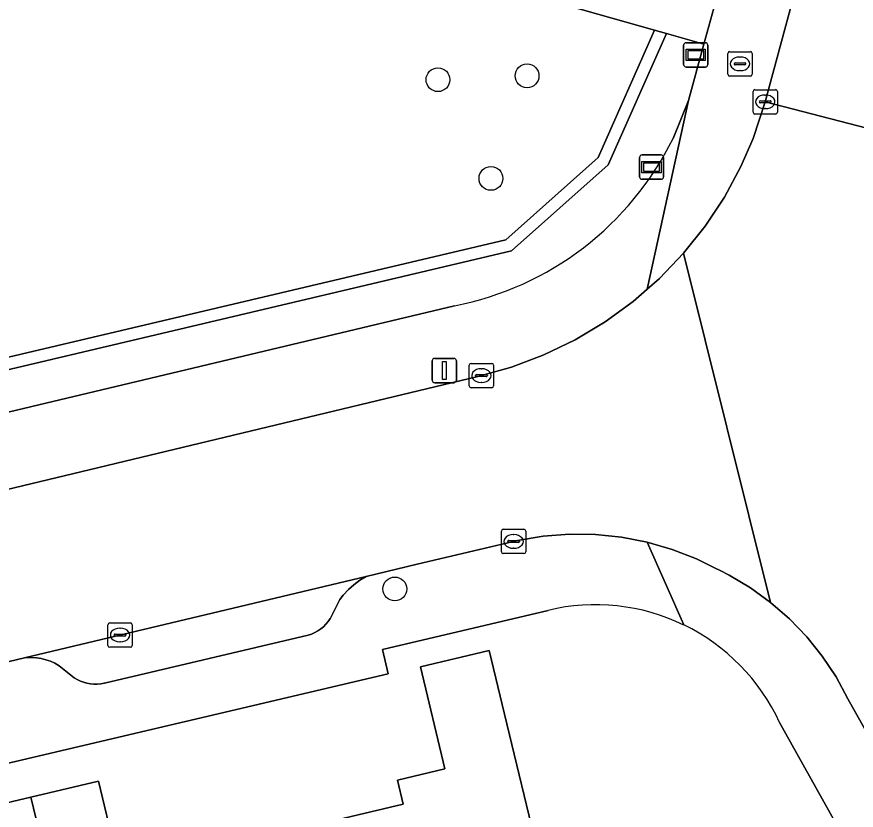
# Model space of a CAD drawing. Extents: x 158031 to 159244, y 380104 to 381214.
# Drawn here: x 158713.9 to 158748.37, y 380722.4 to 380755 of the extents above; entities that cross this region are included whole.
import ezdxf

# ---------------------------------------------------------------- set-up
doc = ezdxf.new("R2010")
doc.units = 0
for name, color, linetype in [('IMGEO_Boom', 7, 'Continuous'), ('IMGEO_Brandkraan', 7, 'Continuous'), ('IMGEO_Erf', 7, 'Continuous'), ('IMGEO_Groenvoorziening', 7, 'Continuous'), ('IMGEO_Haag', 7, 'Continuous'), ('IMGEO_Hek', 7, 'Continuous'), ('IMGEO_Kolk', 7, 'Continuous'), ('IMGEO_Lichtmast', 7, 'Continuous'), ('IMGEO_Pand', 7, 'Continuous'), ('IMGEO_Parkeervlak_open', 7, 'Continuous'), ('IMGEO_Rijbaan_lokaal_gesloten', 7, 'Continuous'), ('IMGEO_Verklikker', 7, 'Continuous'), ('IMGEO_Voetpad_open', 7, 'Continuous')]:
    doc.layers.add(name, color=color, linetype=linetype)

msp = doc.modelspace()

# ---------------------------------------------------------------- linework, layer by layer
at = {"layer": 'IMGEO_Boom'}
for centre in [(158731.195, 380752.413), (158734.853, 380752.571), (158733.37, 380748.358), (158729.423, 380731.49)]:
    msp.add_circle(centre, 0.489, dxfattribs=at)
at = {"layer": 'IMGEO_Brandkraan'}
for p, q in [((158743.098, 380752.638), (158743.098, 380753.49)), ((158743.173, 380753.564), (158744.025, 380753.564)), ((158744.099, 380753.49), (158744.099, 380752.638)), ((158743.4, 380753.107), (158743.798, 380753.107)), ((158743.586, 380753.344), (158743.611, 380753.344)), ((158743.357, 380753.058), (158743.357, 380753.07)), ((158743.795, 380753.021), (158743.397, 380753.021)), ((158743.609, 380752.784), (158743.584, 380752.784)), ((158743.841, 380753.07), (158743.841, 380753.058)), ((158744.025, 380752.564), (158743.173, 380752.564))]:
    msp.add_line(p, q, dxfattribs=at)
for points in [[(158743.098, 380752.638), (158743.098, 380753.49)], [(158743.173, 380753.564), (158744.025, 380753.564)], [(158744.099, 380753.49), (158744.099, 380752.638)], [(158744.025, 380752.564), (158743.173, 380752.564)]]:
    msp.add_lwpolyline(points, dxfattribs=at)
for centre, radius, start, end in [((158743.175, 380753.488), 0.0765, 91.552, 178.448), ((158743.175, 380753.488), 0.0765, 91.552, 178.448), ((158744.023, 380753.488), 0.0765, 1.552, 88.448), ((158744.023, 380753.488), 0.0765, 1.552, 88.448), ((158743.397, 380753.067), 0.0403, 85.8775, 175.7526), ((158743.802, 380753.069), 0.0386, 1.7309, 96.639), ((158743.394, 380753.057), 0.0366, 178.938, 274.7102), ((158743.798, 380753.064), 0.043, 264.8664, 352.4533), ((158743.175, 380752.64), 0.0765, 181.552, 268.448), ((158743.175, 380752.64), 0.0765, 181.552, 268.448), ((158744.023, 380752.64), 0.0765, 271.552, 358.448), ((158744.023, 380752.64), 0.0765, 271.552, 358.448)]:
    msp.add_arc(centre, radius, start, end, dxfattribs=at)
for centre, major_axis, ratio, start_param, end_param in [((158743.585, 380753.064), (-0.387, 0.002), 0.722429, 4.712389, 7.853982), ((158743.61, 380753.064), (-0.39, 0.002), 0.717154, 1.570796, 4.712389)]:
    msp.add_ellipse(centre, major_axis=major_axis, ratio=ratio, start_param=start_param, end_param=end_param, dxfattribs=at)
at = {"layer": 'IMGEO_Erf'}
for points in [[(158735.717, 380730.612), (158728.918, 380729.007), (158729.155, 380728.01), (158695.841, 380720.166)], [(158724.98, 380721.506), (158729.763, 380722.655), (158729.528, 380723.632), (158731.478, 380724.101), (158730.473, 380728.285), (158733.302, 380728.965), (158733.933, 380726.34), (158735.332, 380720.515)], [(158757.368, 380704.275), (158745.223, 380726.006)], [(158696.738, 380718.74), (158714.478, 380722.943), (158717.255, 380723.601), (158717.927, 380720.806)]]:
    msp.add_lwpolyline(points, dxfattribs=at)
for centre, radius, start, end in [((158737.665, 380722.521), 8.322, 64.1446, 103.5337), ((158737.665, 380722.52), 8.323, 24.7639, 64.1528)]:
    msp.add_arc(centre, radius, start, end, dxfattribs=at)
at = {"layer": 'IMGEO_Groenvoorziening'}
for points in [[(158742.119, 380753.87), (158742.931, 380756.845), (158735.231, 380758.906), (158741.686, 380782.634), (158739.67, 380783.181), (158732.478, 380756.607), (158740.088, 380754.446), (158740.574, 380754.308)], [(158702.527, 380762.998), (158699.521, 380750.659), (158700.782, 380744.461), (158702.441, 380744.723), (158703.623, 380738.671), (158733.975, 380745.835), (158737.775, 380749.213), (158740.088, 380754.446), (158732.478, 380756.607), (158732.191, 380755.549), (158704.847, 380762.941)], [(158740.088, 380754.446), (158737.775, 380749.213), (158733.975, 380745.835), (158703.623, 380738.671), (158703.719, 380738.18), (158734.213, 380745.378), (158738.189, 380748.912), (158740.574, 380754.308)]]:
    msp.add_lwpolyline(points, close=True, dxfattribs=at)
msp.add_lwpolyline([(158740.848, 380750), (158741.489, 380751.559), (158742.119, 380753.87), (158740.574, 380754.308), (158738.189, 380748.912), (158734.213, 380745.378), (158703.719, 380738.18), (158704.048, 380736.498), (158731.876, 380743.124)], dxfattribs=at)
msp.add_arc((158729.434, 380755.602), 12.715, 281.0732, 333.8588, dxfattribs=at)
at = {"layer": 'IMGEO_Haag'}
msp.add_lwpolyline([(158742.119, 380753.87), (158742.931, 380756.845), (158735.231, 380758.906), (158741.686, 380782.634), (158739.67, 380783.181), (158732.478, 380756.607), (158740.088, 380754.446), (158740.574, 380754.308)], close=True, dxfattribs=at)
at = {"layer": 'IMGEO_Hek'}
msp.add_lwpolyline([(158740.088, 380754.446), (158737.775, 380749.213), (158733.975, 380745.835), (158703.623, 380738.671)], dxfattribs=at)
at = {"layer": 'IMGEO_Kolk'}
for p, q in [((158744.132, 380751.077), (158744.132, 380751.929)), ((158744.207, 380752.003), (158745.059, 380752.003)), ((158744.62, 380751.783), (158744.645, 380751.783)), ((158745.133, 380751.929), (158745.133, 380751.077)), ((158744.391, 380751.497), (158744.391, 380751.509)), ((158744.829, 380751.46), (158744.431, 380751.46)), ((158744.434, 380751.546), (158744.832, 380751.546)), ((158744.875, 380751.509), (158744.875, 380751.497)), ((158744.643, 380751.223), (158744.618, 380751.223)), ((158745.059, 380751.003), (158744.207, 380751.003)), ((158732.479, 380739.832), (158732.479, 380740.684)), ((158732.554, 380740.758), (158733.406, 380740.758)), ((158733.48, 380740.684), (158733.48, 380739.832)), ((158732.967, 380740.538), (158732.992, 380740.538)), ((158732.738, 380740.252), (158732.738, 380740.264)), ((158733.176, 380740.215), (158732.778, 380740.215)), ((158732.781, 380740.301), (158733.179, 380740.301)), ((158733.222, 380740.264), (158733.222, 380740.252)), ((158733.406, 380739.758), (158732.554, 380739.758)), ((158732.99, 380739.978), (158732.965, 380739.978)), ((158733.799, 380733.016), (158733.799, 380733.868)), ((158733.874, 380733.942), (158734.726, 380733.942)), ((158734.8, 380733.868), (158734.8, 380733.016)), ((158734.058, 380733.436), (158734.058, 380733.448)), ((158734.101, 380733.485), (158734.499, 380733.485)), ((158734.287, 380733.722), (158734.312, 380733.722)), ((158734.542, 380733.448), (158734.542, 380733.436)), ((158734.496, 380733.399), (158734.098, 380733.399)), ((158734.31, 380733.162), (158734.285, 380733.162)), ((158734.726, 380732.942), (158733.874, 380732.942)), ((158717.64, 380729.171), (158717.64, 380730.023)), ((158717.715, 380730.097), (158718.567, 380730.097)), ((158718.641, 380730.023), (158718.641, 380729.171)), ((158718.128, 380729.877), (158718.153, 380729.877)), ((158717.899, 380729.591), (158717.899, 380729.603)), ((158718.337, 380729.554), (158717.939, 380729.554)), ((158717.942, 380729.64), (158718.34, 380729.64)), ((158718.151, 380729.317), (158718.126, 380729.317)), ((158718.383, 380729.603), (158718.383, 380729.591)), ((158718.567, 380729.097), (158717.715, 380729.097))]:
    msp.add_line(p, q, dxfattribs=at)
for points in [[(158744.132, 380751.077), (158744.132, 380751.929)], [(158744.207, 380752.003), (158745.059, 380752.003)], [(158745.133, 380751.929), (158745.133, 380751.077)], [(158745.059, 380751.003), (158744.207, 380751.003)], [(158732.479, 380739.832), (158732.479, 380740.684)], [(158732.554, 380740.758), (158733.406, 380740.758)], [(158733.48, 380740.684), (158733.48, 380739.832)], [(158733.406, 380739.758), (158732.554, 380739.758)], [(158733.799, 380733.016), (158733.799, 380733.868)], [(158733.874, 380733.942), (158734.726, 380733.942)], [(158734.8, 380733.868), (158734.8, 380733.016)], [(158734.726, 380732.942), (158733.874, 380732.942)], [(158717.64, 380729.171), (158717.64, 380730.023)], [(158717.715, 380730.097), (158718.567, 380730.097)], [(158718.641, 380730.023), (158718.641, 380729.171)], [(158718.567, 380729.097), (158717.715, 380729.097)]]:
    msp.add_lwpolyline(points, dxfattribs=at)
for centre, radius, start, end in [((158744.209, 380751.927), 0.0765, 91.552, 178.448), ((158744.209, 380751.927), 0.0765, 91.552, 178.448), ((158745.057, 380751.927), 0.0765, 1.552, 88.448), ((158745.057, 380751.927), 0.0765, 1.552, 88.448), ((158744.431, 380751.506), 0.0403, 85.8775, 175.7526), ((158744.428, 380751.496), 0.0366, 178.938, 274.7102), ((158744.832, 380751.503), 0.043, 264.8664, 352.4533), ((158744.836, 380751.508), 0.0386, 1.7309, 96.639), ((158744.209, 380751.079), 0.0765, 181.552, 268.448), ((158744.209, 380751.079), 0.0765, 181.552, 268.448), ((158745.057, 380751.079), 0.0765, 271.552, 358.448), ((158745.057, 380751.079), 0.0765, 271.552, 358.448), ((158732.556, 380740.682), 0.0765, 91.552, 178.448), ((158732.556, 380740.682), 0.0765, 91.552, 178.448), ((158733.404, 380740.682), 0.0765, 1.552, 88.448), ((158733.404, 380740.682), 0.0765, 1.552, 88.448), ((158732.778, 380740.261), 0.0403, 85.8775, 175.7526), ((158732.775, 380740.251), 0.0366, 178.938, 274.7102), ((158733.179, 380740.258), 0.043, 264.8664, 352.4533), ((158733.183, 380740.263), 0.0386, 1.7309, 96.639), ((158732.556, 380739.834), 0.0765, 181.552, 268.448), ((158732.556, 380739.834), 0.0765, 181.552, 268.448), ((158733.404, 380739.834), 0.0765, 271.552, 358.448), ((158733.404, 380739.834), 0.0765, 271.552, 358.448), ((158733.876, 380733.866), 0.0765, 91.552, 178.448), ((158733.876, 380733.866), 0.0765, 91.552, 178.448), ((158734.724, 380733.866), 0.0765, 1.552, 88.448), ((158734.724, 380733.866), 0.0765, 1.552, 88.448), ((158734.098, 380733.445), 0.0403, 85.8775, 175.7526), ((158734.095, 380733.435), 0.0366, 178.938, 274.7102), ((158734.499, 380733.442), 0.043, 264.8664, 352.4533), ((158734.503, 380733.447), 0.0386, 1.7309, 96.639), ((158733.876, 380733.018), 0.0765, 181.552, 268.448), ((158733.876, 380733.018), 0.0765, 181.552, 268.448), ((158734.724, 380733.018), 0.0765, 271.552, 358.448), ((158734.724, 380733.018), 0.0765, 271.552, 358.448), ((158717.717, 380730.021), 0.0765, 91.552, 178.448), ((158717.717, 380730.021), 0.0765, 91.552, 178.448), ((158718.565, 380730.021), 0.0765, 1.552, 88.448), ((158718.565, 380730.021), 0.0765, 1.552, 88.448), ((158717.939, 380729.6), 0.0403, 85.8775, 175.7526), ((158717.936, 380729.59), 0.0366, 178.938, 274.7102), ((158718.34, 380729.597), 0.043, 264.8664, 352.4533), ((158718.344, 380729.602), 0.0386, 1.7309, 96.639), ((158717.717, 380729.173), 0.0765, 181.552, 268.448), ((158717.717, 380729.173), 0.0765, 181.552, 268.448), ((158718.565, 380729.173), 0.0765, 271.552, 358.448), ((158718.565, 380729.173), 0.0765, 271.552, 358.448)]:
    msp.add_arc(centre, radius, start, end, dxfattribs=at)
for centre, major_axis, ratio, start_param, end_param in [((158744.619, 380751.503), (-0.387, 0.002), 0.722429, 4.712389, 7.853982), ((158744.644, 380751.503), (-0.39, 0.002), 0.717154, 1.570796, 4.712389), ((158732.966, 380740.258), (-0.387, 0.002), 0.722429, 4.712389, 7.853982), ((158732.991, 380740.258), (-0.39, 0.002), 0.717154, 1.570796, 4.712389), ((158734.286, 380733.442), (-0.387, 0.002), 0.722429, 4.712389, 7.853982), ((158734.311, 380733.442), (-0.39, 0.002), 0.717154, 1.570796, 4.712389), ((158718.127, 380729.597), (-0.387, 0.002), 0.722429, 4.712389, 7.853982), ((158718.152, 380729.597), (-0.39, 0.002), 0.717154, 1.570796, 4.712389)]:
    msp.add_ellipse(centre, major_axis=major_axis, ratio=ratio, start_param=start_param, end_param=end_param, dxfattribs=at)
at = {"layer": 'IMGEO_Lichtmast'}
for p, q in [((158730.959, 380740.065), (158730.959, 380740.865)), ((158730.959, 380740.865), (158730.959, 380740.065)), ((158731.059, 380740.965), (158731.849, 380740.965)), ((158731.849, 380740.965), (158731.059, 380740.965)), ((158731.949, 380740.865), (158731.949, 380740.065)), ((158731.949, 380740.065), (158731.949, 380740.865)), ((158731.849, 380739.965), (158731.059, 380739.965)), ((158731.059, 380739.965), (158731.849, 380739.965))]:
    msp.add_line(p, q, dxfattribs=at)
msp.add_lwpolyline([(158731.379, 380740.84), (158731.529, 380740.84), (158731.529, 380740.09), (158731.379, 380740.09), (158731.379, 380740.84)], dxfattribs=at)
for centre, start, end in [((158731.059, 380740.865), 90, 180), ((158731.059, 380740.865), 90, 180), ((158731.849, 380740.865), 0, 90), ((158731.849, 380740.865), 360, 90), ((158731.059, 380740.065), 180, 270), ((158731.059, 380740.065), 180, 270), ((158731.849, 380740.065), 270, 0), ((158731.849, 380740.065), 270, 0)]:
    msp.add_arc(centre, 0.1, start, end, dxfattribs=at)
at = {"layer": 'IMGEO_Pand'}
for points in [[(158726.296, 380716.028), (158730.784, 380717.107), (158732.993, 380707.919), (158737.854, 380709.088), (158735.332, 380720.515), (158733.933, 380726.34), (158733.302, 380728.965), (158730.473, 380728.285), (158731.478, 380724.101), (158729.528, 380723.632), (158729.763, 380722.655), (158724.98, 380721.506)], [(158718.902, 380704.534), (158723.805, 380705.71), (158721.596, 380714.898), (158726.296, 380716.028), (158724.98, 380721.506), (158720.193, 380720.356), (158719.967, 380721.296), (158717.927, 380720.806), (158717.255, 380723.601), (158714.478, 380722.943), (158715.624, 380718.194), (158715.368, 380718.133), (158717.604, 380709.099), (158717.72, 380708.538), (158717.928, 380708.587)], [(158707.707, 380711.21), (158706.416, 380716.425), (158715.25, 380718.612), (158715.368, 380718.133), (158715.624, 380718.194), (158714.478, 380722.943), (158696.738, 380718.74), (158697.43, 380715.942), (158699.06, 380716.346), (158699.541, 380714.324), (158700.577, 380714.573), (158701.73, 380709.772)]]:
    msp.add_lwpolyline(points, close=True, dxfattribs=at)
at = {"layer": 'IMGEO_Parkeervlak_open'}
msp.add_lwpolyline([(158728.24, 380732.005), (158714.214, 380728.662), (158714.306, 380728.67), (158714.506, 380728.675), (158714.705, 380728.662), (158714.902, 380728.631), (158715.095, 380728.583), (158715.283, 380728.518), (158715.465, 380728.436), (158715.639, 380728.338), (158716.257, 380727.838), (158716.38, 380727.766), (158716.509, 380727.705), (158716.642, 380727.656), (158716.78, 380727.619), (158716.92, 380727.594), (158717.062, 380727.582), (158717.205, 380727.583), (158717.346, 380727.597), (158717.486, 380727.623), (158717.499, 380727.626), (158725.868, 380729.591), (158726.005, 380729.638), (158726.136, 380729.697), (158726.262, 380729.768), (158726.381, 380729.849), (158726.493, 380729.941), (158726.596, 380730.043), (158726.689, 380730.153), (158726.772, 380730.271), (158726.787, 380730.295), (158727.161, 380731.054), (158727.308, 380731.24), (158727.514, 380731.462), (158727.74, 380731.664), (158727.982, 380731.846)], close=True, dxfattribs=at)
at = {"layer": 'IMGEO_Rijbaan_lokaal_gesloten'}
for points in [[(158784.101, 380896.122), (158783.703, 380894.654), (158781.361, 380886.49), (158775.96, 380866.603), (158775.886, 380866.332), (158774.97, 380863.046), (158774.889, 380862.743), (158772.023, 380852.047), (158768.48, 380838.891), (158765.747, 380829.052), (158760.35, 380809.173), (158755.257, 380790.385), (158752.254, 380779.513), (158750.012, 380771.396), (158744.634, 380751.499), (158751.504, 380749.724), (158751.581, 380750), (158752.309, 380753.826), (158752.844, 380755.73), (158756.779, 380770.121)], [(158751.504, 380749.724), (158744.634, 380751.499), (158744.134, 380750), (158743.633, 380748.847), (158742.955, 380747.59), (158742.167, 380746.397), (158741.277, 380745.28), (158744.855, 380730.935), (158745.627, 380730.263), (158746.336, 380729.525), (158746.976, 380728.726), (158747.541, 380727.874), (158748.029, 380726.974), (158757.809, 380709.552)], [(158741.277, 380745.28), (158740.29, 380744.247), (158739.79, 380743.81), (158739.214, 380743.307), (158738.059, 380742.466), (158736.833, 380741.731), (158735.547, 380741.11), (158734.21, 380740.605), (158732.834, 380740.222), (158712.747, 380735.405), (158693.639, 380730.913), (158693.471, 380730.886)], [(158693.695, 380724.992), (158694.879, 380724.112), (158706.287, 380726.776), (158706.987, 380726.94), (158714.214, 380728.662), (158728.24, 380732.005), (158730.338, 380732.505), (158734.303, 380733.444), (158734.461, 380733.479), (158735.52, 380733.657), (158736.59, 380733.739), (158737.663, 380733.726), (158738.73, 380733.616), (158739.784, 380733.412), (158740.815, 380733.115), (158741.815, 380732.726), (158742.546, 380732.364), (158742.777, 380732.25), (158743.148, 380732.06), (158744.027, 380731.536), (158744.855, 380730.935), (158741.277, 380745.28)]]:
    msp.add_lwpolyline(points, dxfattribs=at)
at = {"layer": 'IMGEO_Verklikker'}
for p, q in [((158741.284, 380753.034), (158741.284, 380753.834)), ((158741.284, 380753.834), (158741.284, 380753.034)), ((158741.384, 380753.934), (158742.174, 380753.934)), ((158742.174, 380753.934), (158741.384, 380753.934)), ((158742.274, 380753.834), (158742.274, 380753.034)), ((158742.274, 380753.034), (158742.274, 380753.834)), ((158742.174, 380752.934), (158741.384, 380752.934)), ((158741.384, 380752.934), (158742.174, 380752.934)), ((158739.571, 380749.32), (158740.361, 380749.32)), ((158740.361, 380749.32), (158739.571, 380749.32)), ((158739.471, 380748.42), (158739.471, 380749.22)), ((158739.471, 380749.22), (158739.471, 380748.42)), ((158740.461, 380749.22), (158740.461, 380748.42)), ((158740.461, 380748.42), (158740.461, 380749.22)), ((158740.361, 380748.32), (158739.571, 380748.32)), ((158739.571, 380748.32), (158740.361, 380748.32))]:
    msp.add_line(p, q, dxfattribs=at)
for points in [[(158741.385, 380753.666), (158742.173, 380753.666), (158742.173, 380753.202), (158741.385, 380753.202), (158741.385, 380753.666)], [(158741.45, 380753.601), (158741.45, 380753.267), (158742.108, 380753.267), (158742.108, 380753.601), (158741.45, 380753.601)], [(158739.572, 380749.052), (158740.36, 380749.052), (158740.36, 380748.588), (158739.572, 380748.588), (158739.572, 380749.052)], [(158739.637, 380748.987), (158739.637, 380748.653), (158740.295, 380748.653), (158740.295, 380748.987), (158739.637, 380748.987)]]:
    msp.add_lwpolyline(points, dxfattribs=at)
for centre, start, end in [((158741.384, 380753.834), 90, 180), ((158741.384, 380753.834), 90, 180), ((158742.174, 380753.834), 0, 90), ((158742.174, 380753.834), 360, 90), ((158741.384, 380753.034), 180, 270), ((158741.384, 380753.034), 180, 270), ((158742.174, 380753.034), 270, 0), ((158742.174, 380753.034), 270, 0), ((158739.571, 380749.22), 90, 180), ((158739.571, 380749.22), 90, 180), ((158740.361, 380749.22), 0, 90), ((158740.361, 380749.22), 360, 90), ((158739.571, 380748.42), 180, 270), ((158739.571, 380748.42), 180, 270), ((158740.361, 380748.42), 270, 0), ((158740.361, 380748.42), 270, 0)]:
    msp.add_arc(centre, 0.1, start, end, dxfattribs=at)
at = {"layer": 'IMGEO_Voetpad_open'}
for points in [[(158749.379, 380780.49), (158742.931, 380756.845), (158742.119, 380753.87), (158741.489, 380751.559), (158739.79, 380743.81), (158740.29, 380744.247), (158741.277, 380745.28), (158742.167, 380746.397), (158742.955, 380747.59), (158743.633, 380748.847), (158744.134, 380750), (158744.634, 380751.499), (158750.012, 380771.396)], [(158732.834, 380740.222), (158734.21, 380740.605), (158735.547, 380741.11), (158736.833, 380741.731), (158738.059, 380742.466), (158739.214, 380743.307), (158739.79, 380743.81), (158741.489, 380751.559), (158740.848, 380750)], [(158731.876, 380743.124), (158704.048, 380736.498), (158701.076, 380735.791), (158694.996, 380734.343), (158688.453, 380732.809), (158686.923, 380732.453), (158687.897, 380727.847), (158691.185, 380728.633)], [(158693.471, 380730.886), (158693.639, 380730.913), (158712.747, 380735.405), (158732.834, 380740.222)], [(158739.784, 380733.412), (158738.73, 380733.616), (158737.663, 380733.726), (158736.59, 380733.739), (158735.52, 380733.657), (158734.461, 380733.479), (158734.303, 380733.444), (158730.338, 380732.505), (158728.24, 380732.005), (158727.982, 380731.846), (158727.74, 380731.664), (158727.514, 380731.462), (158727.308, 380731.24), (158727.161, 380731.054), (158726.787, 380730.295), (158726.772, 380730.271), (158726.689, 380730.153), (158726.596, 380730.043), (158726.493, 380729.941), (158726.381, 380729.849), (158726.262, 380729.768), (158726.136, 380729.697), (158726.005, 380729.638), (158725.868, 380729.591), (158717.499, 380727.626), (158717.486, 380727.623), (158717.346, 380727.597), (158717.205, 380727.583), (158717.062, 380727.582), (158716.92, 380727.594), (158716.78, 380727.619), (158716.642, 380727.656), (158716.509, 380727.705), (158716.38, 380727.766), (158716.257, 380727.838), (158715.639, 380728.338), (158715.465, 380728.436), (158715.283, 380728.518), (158715.095, 380728.583), (158714.902, 380728.631), (158714.705, 380728.662), (158714.506, 380728.675), (158714.306, 380728.67), (158714.214, 380728.662), (158706.987, 380726.94)], [(158741.294, 380730.01), (158739.784, 380733.412)], [(158757.809, 380709.552), (158748.029, 380726.974), (158747.541, 380727.874), (158746.976, 380728.726), (158746.336, 380729.525), (158745.627, 380730.263), (158744.855, 380730.935), (158744.027, 380731.536), (158743.148, 380732.06), (158742.777, 380732.25), (158742.546, 380732.364), (158741.815, 380732.726), (158740.815, 380733.115), (158739.784, 380733.412), (158741.294, 380730.01)], [(158693.174, 380719.538), (158695.841, 380720.166), (158729.155, 380728.01), (158728.918, 380729.007), (158735.717, 380730.612)], [(158745.223, 380726.006), (158757.368, 380704.275), (158756.519, 380703.801), (158765.89, 380686.863), (158767.9, 380683.248)]]:
    msp.add_lwpolyline(points, dxfattribs=at)
for centre, radius, start, end in [((158729.434, 380755.602), 12.715, 281.0732, 333.8588), ((158737.665, 380722.521), 8.322, 64.1446, 103.5337), ((158737.665, 380722.52), 8.323, 24.7639, 64.1528)]:
    msp.add_arc(centre, radius, start, end, dxfattribs=at)

doc.saveas('drawing.dxf')
